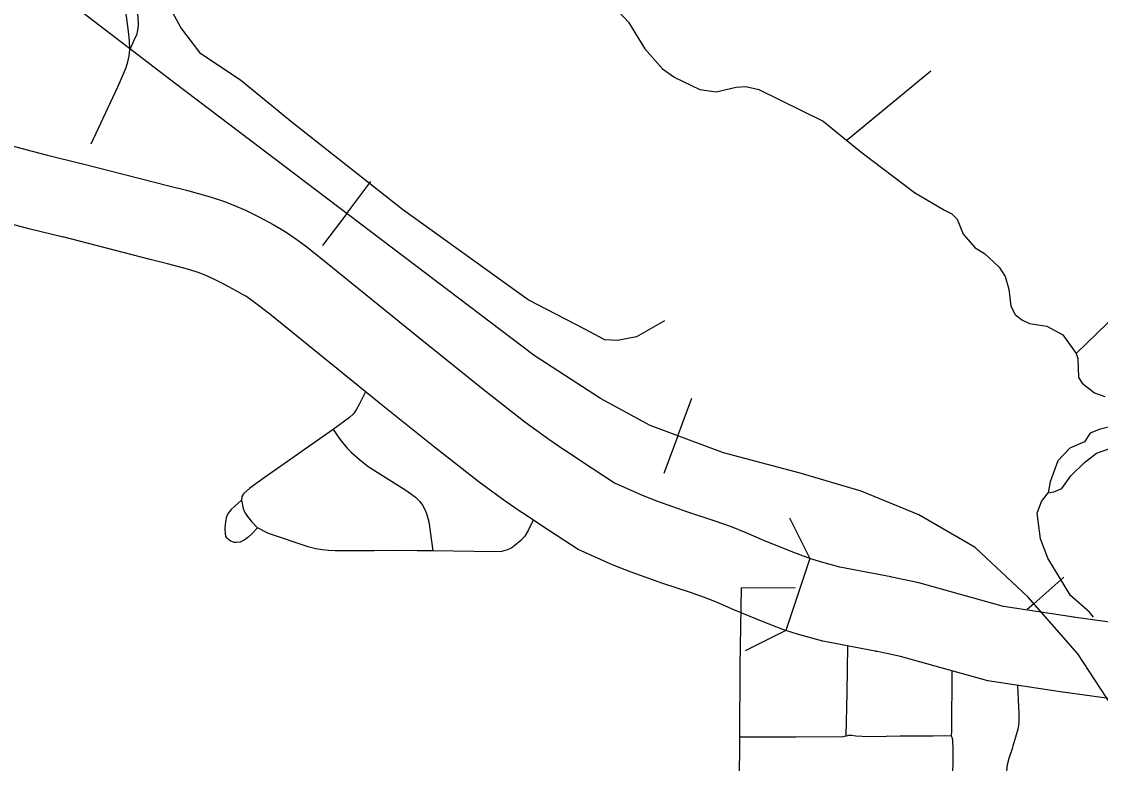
# Model space of a CAD drawing. Extents: x -19 to 366, y -4 to 359.
# Drawn here: x 153.368 to 154.041, y 191.744 to 192.207 of the extents above; entities that cross this region are included whole.
import ezdxf

# ---------------------------------------------------------------- set-up
doc = ezdxf.new("R2010")
doc.units = 0
for name, color, linetype in [('R_Border Prem', 7, 'Continuous'), ('R_Contour Annot', 7, 'Continuous'), ('R_Striping', 7, 'Continuous'), ('R_Temp Easement', 7, 'Continuous'), ('R_Vert Alg', 7, 'Continuous'), ('R_Water Annot', 7, 'Continuous'), ('Sheet Fence', 7, 'Continuous')]:
    doc.layers.add(name, color=color, linetype=linetype)

msp = doc.modelspace()

# ---------------------------------------------------------------- linework, layer by layer
at = {"layer": 'R_Border Prem'}
for points in [[(153.73423, 192.22002), (153.74665, 192.20683), (153.75682, 192.1902), (153.76791, 192.17776), (153.77553, 192.17231), (153.79113, 192.16483), (153.80137, 192.16339), (153.81384, 192.16634), (153.8199, 192.16676), (153.82806, 192.16474), (153.86819, 192.14511), (153.89164, 192.12593), (153.92519, 192.10056), (153.94403, 192.0895)], [(153.88325, 192.13346), (153.93536, 192.17658)], [(153.94403, 192.0895), (153.94859, 192.08726), (153.95184, 192.08386), (153.95571, 192.07459), (153.96317, 192.06592), (153.96888, 192.06235), (153.97804, 192.05388), (153.98187, 192.04802), (153.98421, 192.04007), (153.98544, 192.02964), (153.98813, 192.02434), (153.99233, 192.02095), (153.99708, 192.01871), (154.00789, 192.01709), (154.01778, 192.01166), (154.02621, 191.99995), (154.02719, 191.99692), (154.02766, 191.98496), (154.02997, 191.98138), (154.03759, 191.97536), (154.04405, 191.97313)], [(154.02621, 191.99995), (154.09799, 192.06961)], [(154.06425, 191.95829), (154.04062, 191.9526), (154.03496, 191.95028), (154.0314, 191.94474), (154.02234, 191.94088), (154.01483, 191.93304), (154.01002, 191.9199), (154.0088, 191.91298), (154.01231, 191.91365), (154.01725, 191.91578), (154.02287, 191.9236), (154.03132, 191.93202), (154.03885, 191.93778), (154.04659, 191.94049)]]:
    msp.add_lwpolyline(points, dxfattribs=at)
at = {"layer": 'R_Contour Annot'}
for p, q in [((153.39322, 192.07277), (153.39352, 192.07269)), ((153.58998, 191.9699), (153.58989, 191.96998)), ((153.70594, 191.94023), (153.72389, 191.92841)), ((153.72389, 191.92841), (153.72386, 191.92844)), ((153.67991, 191.90068), (153.6796, 191.90089)), ((153.69786, 191.88886), (153.67991, 191.90068)), ((153.69789, 191.88884), (153.69786, 191.88886)), ((153.85991, 191.87203), (153.84495, 191.82711)), ((153.91113, 191.86043), (153.91053, 191.86055)), ((154.02451, 191.83546), (154.0247, 191.83543)), ((153.90114, 191.81414), (153.90173, 191.81402)), ((154.01792, 191.78857), (154.01774, 191.7886))]:
    msp.add_line(p, q, dxfattribs=at)
for points in [[(153.00655, 192.29273), (153.04805, 192.33154), (153.07746, 192.29601), (153.09304, 192.28203), (153.10945, 192.26688), (153.12557, 192.25447), (153.151, 192.23585), (153.17482, 192.2208), (153.1821, 192.21677), (153.20931, 192.20021), (153.26408, 192.17135), (153.26762, 192.16947), (153.29023, 192.15775), (153.29472, 192.15552), (153.31314, 192.1471), (153.32301, 192.14276), (153.34049, 192.13601), (153.34711, 192.13389), (153.35764, 192.13079), (153.3742, 192.12627), (153.38364, 192.12382), (153.4047, 192.1187)], [(153.39352, 192.07269), (153.3721, 192.0779), (153.36202, 192.08051), (153.34473, 192.08523), (153.3332, 192.08862), (153.32472, 192.09134), (153.30492, 192.09898), (153.29376, 192.1039), (153.27436, 192.11277), (153.26881, 192.11552), (153.24567, 192.12752), (153.24198, 192.12947), (153.18594, 192.159), (153.15834, 192.17581), (153.15071, 192.18002), (153.12434, 192.19669), (153.09714, 192.2166), (153.07888, 192.23065), (153.06116, 192.24702), (153.04501, 192.26151), (153.00655, 192.29273)], [(153.405, 192.11862), (153.45944, 192.10463), (153.47054, 192.10191), (153.48537, 192.09785), (153.49372, 192.09518), (153.50058, 192.09249), (153.50728, 192.0895), (153.51607, 192.08516), (153.52468, 192.08048), (153.52969, 192.07757), (153.53279, 192.07575), (153.53879, 192.07167), (153.54494, 192.06713), (153.55304, 192.06086), (153.61973, 192.00674)], [(153.58989, 191.96998), (153.52363, 192.02375), (153.51639, 192.02936), (153.51141, 192.03303), (153.50748, 192.0357), (153.50582, 192.03668), (153.50147, 192.03921), (153.49428, 192.04311), (153.48715, 192.04664), (153.48227, 192.04881), (153.47783, 192.05056), (153.47191, 192.05245), (153.45865, 192.05608), (153.44791, 192.05871), (153.39322, 192.07277)], [(153.61963, 192.00681), (153.65482, 191.97854), (153.68188, 191.95738), (153.69689, 191.9464), (153.70625, 191.94002)], [(153.6796, 191.90089), (153.66957, 191.90772), (153.65331, 191.91962), (153.62541, 191.94144), (153.58998, 191.9699)], [(153.72386, 191.92844), (153.73783, 191.91928), (153.75514, 191.91158), (153.76479, 191.90788), (153.78338, 191.90114), (153.8006, 191.89553), (153.81063, 191.89199), (153.81988, 191.8883), (153.83083, 191.8835), (153.848, 191.87653), (153.85893, 191.87236), (153.85991, 191.87203)], [(153.84495, 191.82711), (153.843, 191.82776), (153.83065, 191.83247), (153.81242, 191.83988), (153.8016, 191.84462), (153.79398, 191.84766), (153.78541, 191.85068), (153.76798, 191.85636), (153.74824, 191.86351), (153.73703, 191.86782), (153.71508, 191.87757), (153.69789, 191.88884)], [(153.91053, 191.86055), (153.87861, 191.86658), (153.86641, 191.86987), (153.85991, 191.87203)], [(154.0247, 191.83543), (153.98084, 191.84195), (153.92793, 191.8568), (153.91113, 191.86043)], [(154.11006, 191.82321), (154.09887, 191.82501), (154.08621, 191.82678), (154.02451, 191.83546)], [(153.90173, 191.81402), (153.86804, 191.82039), (153.85276, 191.82451), (153.84495, 191.82711)], [(154.01774, 191.7886), (153.97093, 191.79555), (153.91652, 191.81082), (153.90114, 191.81414)], [(154.10253, 191.77647), (154.09183, 191.77819), (154.07963, 191.77989), (154.01792, 191.78857)]]:
    msp.add_lwpolyline(points, dxfattribs=at)
at = {"layer": 'R_Striping'}
for points in [[(153.43508, 192.18951), (153.43482, 192.19529), (153.43434, 192.20109), (153.43296, 192.21068), (153.43129, 192.21819), (153.43021, 192.2219), (153.42832, 192.22739), (153.4181, 192.25392), (153.40692, 192.28229), (153.40411, 192.28826), (153.39498, 192.3039), (153.39094, 192.31154), (153.3888, 192.31654), (153.38494, 192.32674), (153.38306, 192.33101), (153.37794, 192.34607)], [(153.43891, 192.19784), (153.43943, 192.19875), (153.44018, 192.20197), (153.44059, 192.20507), (153.44027, 192.21011), (153.43951, 192.21567), (153.4387, 192.21978), (153.43756, 192.22403), (153.43489, 192.23172), (153.41396, 192.28518), (153.39862, 192.32385), (153.39393, 192.33482), (153.38879, 192.34853)], [(153.43508, 192.18951), (153.43891, 192.19784)], [(153.41102, 192.13086), (153.42772, 192.1664), (153.43117, 192.1747), (153.43276, 192.17855), (153.43379, 192.18206), (153.43469, 192.18594), (153.43508, 192.18951)], [(153.58242, 191.97604), (153.58125, 191.97407), (153.57862, 191.96853), (153.57653, 191.96481), (153.57473, 191.96235), (153.57231, 191.9601), (153.56219, 191.95251)], [(153.56219, 191.95251), (153.51893, 191.92227), (153.51016, 191.91586), (153.5062, 191.9123), (153.50506, 191.91065), (153.50491, 191.90851)], [(153.56219, 191.95251), (153.56623, 191.94658), (153.57063, 191.94113), (153.57341, 191.93832), (153.57855, 191.93386), (153.58408, 191.92942), (153.60754, 191.91476), (153.61136, 191.91205), (153.61362, 191.91021), (153.61632, 191.90765), (153.61803, 191.90528), (153.61946, 191.90253), (153.62034, 191.89999), (153.6218, 191.89483), (153.62438, 191.87677)], [(153.50491, 191.90851), (153.50067, 191.90476), (153.49839, 191.9025), (153.49682, 191.90042), (153.49561, 191.89812), (153.49478, 191.89482), (153.4944, 191.8909), (153.49461, 191.88715), (153.49518, 191.88564)], [(153.50491, 191.90851), (153.50597, 191.90321), (153.50657, 191.90146), (153.50732, 191.90011), (153.50866, 191.89818), (153.51116, 191.89513), (153.51497, 191.89124)], [(153.68715, 191.89591), (153.68399, 191.88951), (153.68184, 191.88594), (153.67939, 191.88332), (153.67578, 191.88023), (153.67363, 191.87875), (153.67094, 191.87742), (153.66954, 191.87693), (153.66723, 191.87641), (153.66302, 191.87612), (153.62438, 191.87677)], [(153.51497, 191.89124), (153.51128, 191.88735), (153.50893, 191.88513), (153.50659, 191.88343), (153.50409, 191.88227), (153.50152, 191.88194), (153.50059, 191.882), (153.49935, 191.88233), (153.49781, 191.88305), (153.49677, 191.88377), (153.49589, 191.88464), (153.49518, 191.88564)], [(153.62438, 191.87677), (153.61464, 191.87669), (153.60109, 191.87693), (153.58764, 191.87673), (153.56341, 191.87685), (153.55917, 191.87695), (153.55518, 191.87732), (153.55135, 191.87797), (153.54721, 191.87912), (153.52181, 191.88763), (153.51497, 191.89124)], [(153.81626, 191.80505), (153.81727, 191.85363)], [(153.85079, 191.85351), (153.81727, 191.85363)], [(153.88257, 191.761), (153.88327, 191.78803), (153.88359, 191.81745)], [(153.81603, 191.76044), (153.81626, 191.80505)], [(153.94833, 191.76106), (153.94849, 191.76444), (153.94866, 191.8018)], [(153.97564, 191.69683), (153.97756, 191.69766), (153.97987, 191.70027), (153.98033, 191.7015), (153.98083, 191.70385), (153.98126, 191.70789), (153.98246, 191.73427), (153.98285, 191.73936), (153.98335, 191.74326), (153.98427, 191.74729), (153.98634, 191.75325), (153.9869, 191.75509), (153.98966, 191.76416), (153.99019, 191.76642), (153.99061, 191.76972), (153.99066, 191.77528), (153.99046, 191.7794), (153.98968, 191.79277)], [(153.81582, 191.73113), (153.81603, 191.76044)], [(153.85113, 191.76048), (153.81603, 191.76044)], [(153.88257, 191.761), (153.8796, 191.76044), (153.87571, 191.76064), (153.85113, 191.76048)], [(153.9162, 191.761), (153.90744, 191.76076), (153.89626, 191.76069), (153.88853, 191.76114), (153.88591, 191.76149), (153.88392, 191.76147), (153.88257, 191.761)], [(153.94833, 191.76106), (153.94406, 191.76135), (153.93689, 191.76111), (153.9162, 191.761)], [(153.94913, 191.73043), (153.94947, 191.75247), (153.94918, 191.75877), (153.94873, 191.76032), (153.94833, 191.76106)]]:
    msp.add_lwpolyline(points, dxfattribs=at)
at = {"layer": 'R_Temp Easement'}
for points in [[(153.76909, 192.02049), (153.75159, 192.01032), (153.73973, 192.00806), (153.73183, 192.00863), (153.71884, 192.01541), (153.68384, 192.03348), (153.60537, 192.08998), (153.53649, 192.14421), (153.50431, 192.17076), (153.47947, 192.18714), (153.46705, 192.20353), (153.45576, 192.22443)], [(154.03694, 191.83534), (154.03452, 191.83855), (154.02269, 191.8489), (154.00848, 191.87215), (154.00383, 191.88426), (154.0018, 191.9002), (154.00458, 191.90762), (154.00608, 191.90953), (154.0088, 191.91298)]]:
    msp.add_lwpolyline(points, dxfattribs=at)
at = {"layer": 'R_Vert Alg'}
for points in [[(153.8472, 191.89744), (153.85991, 191.87203)], [(153.84495, 191.82711), (153.81955, 191.81439)]]:
    msp.add_lwpolyline(points, dxfattribs=at)
at = {"layer": 'R_Water Annot'}
for p, q in [((153.57059, 192.08737), (153.5857, 192.10729)), ((153.57059, 192.08737), (153.55549, 192.06745)), ((153.77742, 191.94857), (153.78608, 191.97202)), ((153.77742, 191.94857), (153.76876, 191.92512)), ((153.99975, 191.84378), (154.01852, 191.86029)), ((153.99975, 191.84378), (153.99569, 191.84021))]:
    msp.add_line(p, q, dxfattribs=at)
for points in [[(154.04838, 191.78008), (154.02724, 191.81252), (153.99624, 191.84777), (153.96312, 191.87879), (153.92789, 191.89924), (153.89195, 191.91404), (153.8539, 191.92533), (153.80598, 191.93802), (153.76018, 191.95494), (153.72917, 191.97186), (153.6876, 191.99865), (153.46351, 192.16857), (153.18799, 192.37938)], [(154.00327, 191.83978), (153.99624, 191.84777), (153.96312, 191.87879), (153.92789, 191.89924), (153.89195, 191.91404), (153.8539, 191.92533), (153.80598, 191.93802), (153.76018, 191.95494), (153.72917, 191.97186), (153.6876, 191.99865), (153.46351, 192.16857), (153.18799, 192.37938)]]:
    msp.add_lwpolyline(points, dxfattribs=at)
at = {"layer": 'Sheet Fence'}
for points in [[(156.50946, 189.3937), (156.44759, 191.65634), (156.2114, 200.27623), (155.97446, 208.89626), (155.73678, 217.51643), (155.49836, 226.13674), (155.2592, 234.75719), (155.01929, 243.37778), (154.77865, 251.9985), (154.53727, 260.61937), (154.29515, 269.24038), (154.0523, 277.86152), (153.80871, 286.48281), (153.56438, 295.10424), (153.31933, 303.72581), (153.07354, 312.34752), (152.82702, 320.96938), (152.57978, 329.59137), (152.3318, 338.21351), (152.0831, 346.83579)], [(154.11585, 1.87092), (153.9063, 10.48743), (153.69602, 19.10409), (153.48501, 27.72087), (153.27327, 36.3378), (153.0608, 44.95486), (152.84759, 53.57206), (152.63366, 62.1894), (152.419, 70.80688), (152.20362, 79.42449), (151.98751, 88.04225), (151.77068, 96.66014), (151.55312, 105.27817), (151.33484, 113.89634), (151.11584, 122.51465), (150.89612, 131.13311), (150.67568, 139.7517), (150.45452, 148.37043), (150.23264, 156.98931), (150.01005, 165.60832), (149.78674, 174.22748), (149.56272, 182.84677), (149.33799, 191.46621), (149.11254, 200.0858), (148.88638, 208.70552), (148.65952, 217.32539), (148.43194, 225.9454), (148.20366, 234.56555), (147.97466, 243.18584), (147.74497, 251.80628), (147.51457, 260.42687), (147.28346, 269.04759), (147.05165, 277.66846), (146.81914, 286.28948), (146.58593, 294.91064), (146.35202, 303.53194), (146.11742, 312.15339), (145.88211, 320.77499), (145.64611, 329.39673), (145.40941, 338.01861), (145.17202, 346.64065)], [(0, 189.51617), (7.11214, 189.52059), (14.22427, 189.53386), (21.33637, 189.55597), (28.44845, 189.58693), (35.56048, 189.62672), (42.67245, 189.67537), (49.78436, 189.73285), (56.89619, 189.79918), (64.00793, 189.87436), (71.11958, 189.95838), (78.23111, 190.05124), (85.34253, 190.15294), (92.45381, 190.26349), (99.56495, 190.38288), (106.67593, 190.51112), (113.78675, 190.6482), (120.89739, 190.79412), (128.00785, 190.94888), (135.11811, 191.11248), (142.22816, 191.28493), (149.33799, 191.46621), (156.44759, 191.65634), (163.55694, 191.85531), (170.66605, 192.06312), (177.77489, 192.27977), (184.88345, 192.50526), (191.99173, 192.73959), (199.09971, 192.98276), (206.20739, 193.23477), (213.31474, 193.49561), (220.42177, 193.7653), (227.52845, 194.04382), (234.63479, 194.33118), (241.74076, 194.62738), (248.84635, 194.93241), (255.95157, 195.24628), (263.05638, 195.56898), (270.16079, 195.90052), (277.26478, 196.24089), (284.36834, 196.5901), (291.47147, 196.94814), (298.57414, 197.31501), (305.67635, 197.69072), (312.77809, 198.07525), (319.87934, 198.46862), (326.9801, 198.87082), (334.08035, 199.28185), (341.18009, 199.7017)]]:
    msp.add_spline(points, degree=3, dxfattribs=at)

doc.saveas('drawing.dxf')
